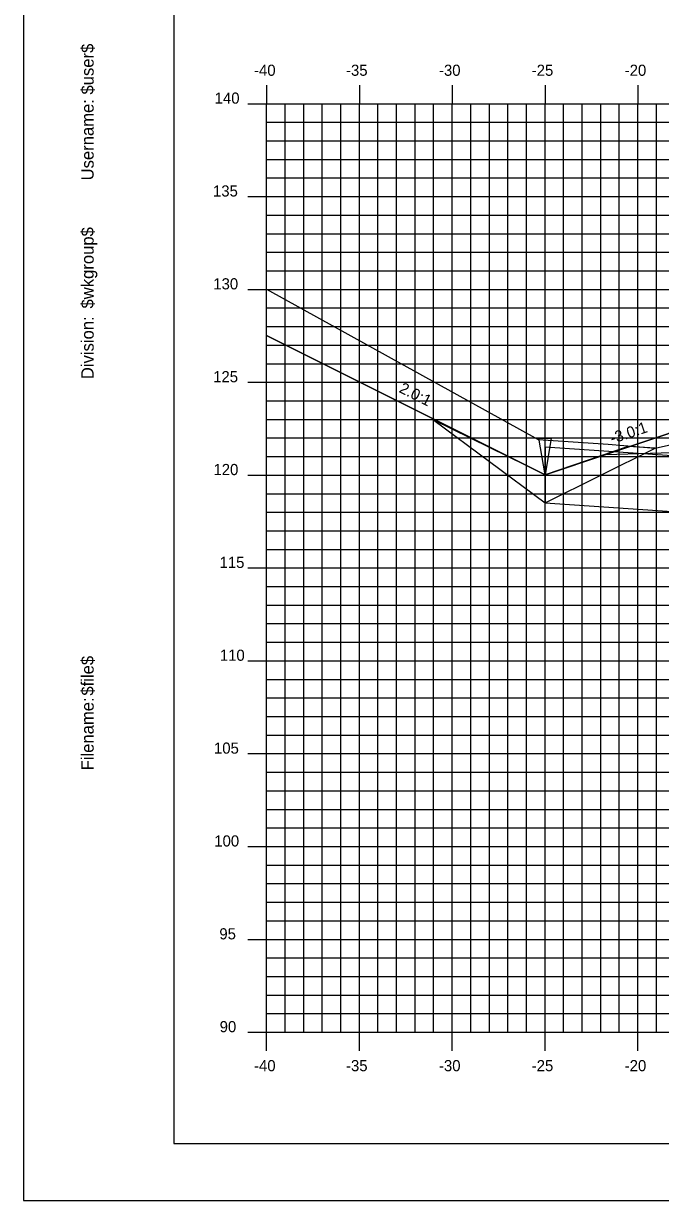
# Model space of a CAD drawing. Extents: x 850598 to 870284, y 366541 to 366651.
# Drawn here: x 869225.4 to 869259.7, y 366541.2 to 366604.5 of the extents above; entities that cross this region are included whole.
import ezdxf

# ---------------------------------------------------------------- set-up
doc = ezdxf.new("R2010")
doc.units = 0
for name, color, linetype in [('ANNOTATION', 7, 'Continuous'), ('BORDER', 7, 'Continuous'), ('D_Drainage_Culvert', 7, 'Continuous'), ('D_Drainage_Ditch_Line', 7, 'Continuous'), ('D_Roadway_Centerline', 7, 'Continuous'), ('D_Roadway_SlopeLines', 7, 'Continuous'), ('D_Roadway_SubGrade', 7, 'Continuous'), ('H_V ANNOTATION', 7, 'Continuous'), ('MAJOR', 7, 'Continuous'), ('MINOR', 7, 'Continuous'), ('PATTERNING', 7, 'Continuous'), ('PLOT BOUNDARY', 7, 'Continuous'), ('S_Roadway_Centerline', 7, 'Continuous')]:
    doc.layers.add(name, color=color, linetype=linetype)

msp = doc.modelspace()

# ---------------------------------------------------------------- linework, layer by layer
at = {"layer": 'BORDER'}
for p, q in [((869233.447, 366649.225), (869233.447, 366544.225)), ((869233.447, 366544.225), (869393.447, 366544.225))]:
    msp.add_line(p, q, dxfattribs=at)
at = {"layer": 'D_Drainage_Culvert'}
for p, q in [((869253.447, 366581.739), (869313.447, 366577.639)), ((869253.447, 366581.739), (869253.447, 366578.739)), ((869253.447, 366578.739), (869313.447, 366574.639))]:
    msp.add_line(p, q, dxfattribs=at)
at = {"layer": 'D_Drainage_Ditch_Line'}
msp.add_line((869253.447, 366581.551), (869253.447, 366587.795), dxfattribs=at)
msp.add_lwpolyline([(869253.119, 366582.207), (869253.775, 366582.207), (869253.447, 366580.239)], close=True, dxfattribs=at)
at = {"layer": 'D_Roadway_Centerline'}
msp.add_lwpolyline([(869238.447, 366587.739), (869253.447, 366580.239), (869256.721, 366581.33), (869263.447, 366583.572), (869267.447, 366583.652), (869278.447, 366582.992), (869289.447, 366582.332), (869293.447, 366582.092), (869295.447, 366581.972), (869302.764, 366579.533), (869336.551, 366568.225), (869344.618, 366565.526), (869354.48, 366562.225), (869358.48, 366562.225)], dxfattribs=at)
at = {"layer": 'D_Roadway_SlopeLines'}
for points in [[(869253.447, 366580.239), (869238.447, 366587.739)], [(869267.447, 366583.652), (869263.447, 366583.572), (869253.447, 366580.239)]]:
    msp.add_lwpolyline(points, dxfattribs=at)
at = {"layer": 'D_Roadway_SubGrade'}
msp.add_lwpolyline([(869267.447, 366583.152), (869266.447, 366583.132), (869266.447, 366583.382), (869263.447, 366583.322), (869263.447, 366583.572), (869256.721, 366581.33), (869267.447, 366581.652)], close=True, dxfattribs=at)
at = {"layer": 'MAJOR'}
for p, q in [((869238.447, 366601.227), (869238.447, 366600.225)), ((869238.447, 366601.227), (869238.447, 366600.225)), ((869243.447, 366601.227), (869243.447, 366600.225)), ((869243.447, 366601.227), (869243.447, 366600.225)), ((869248.447, 366601.227), (869248.447, 366600.225)), ((869248.447, 366601.227), (869248.447, 366600.225)), ((869253.447, 366601.227), (869253.447, 366600.225)), ((869253.447, 366601.227), (869253.447, 366600.225)), ((869258.447, 366601.227), (869258.447, 366600.225)), ((869258.447, 366601.227), (869258.447, 366600.225)), ((869237.445, 366600.225), (869238.447, 366600.225)), ((869237.445, 366600.225), (869238.447, 366600.225)), ((869238.447, 366600.225), (869378.447, 366600.225)), ((869238.447, 366550.225), (869238.447, 366600.225)), ((869238.447, 366550.225), (869238.447, 366600.225)), ((869238.447, 366600.225), (869378.447, 366600.225)), ((869238.447, 366600.225), (869378.447, 366600.225)), ((869238.447, 366550.225), (869238.447, 366600.225)), ((869238.447, 366550.225), (869238.447, 366600.225)), ((869238.447, 366600.225), (869378.447, 366600.225)), ((869243.447, 366550.225), (869243.447, 366600.225)), ((869243.447, 366550.225), (869243.447, 366600.225)), ((869248.447, 366550.225), (869248.447, 366600.225)), ((869248.447, 366550.225), (869248.447, 366600.225)), ((869253.447, 366550.225), (869253.447, 366600.225)), ((869253.447, 366550.225), (869253.447, 366600.225)), ((869258.447, 366550.225), (869258.447, 366600.225)), ((869258.447, 366550.225), (869258.447, 366600.225)), ((869237.445, 366595.225), (869238.447, 366595.225)), ((869237.445, 366595.225), (869238.447, 366595.225)), ((869238.447, 366595.225), (869378.447, 366595.225)), ((869238.447, 366595.225), (869378.447, 366595.225)), ((869237.445, 366590.225), (869238.447, 366590.225)), ((869237.445, 366590.225), (869238.447, 366590.225)), ((869238.447, 366590.225), (869378.447, 366590.225)), ((869238.447, 366590.225), (869378.447, 366590.225)), ((869237.445, 366585.225), (869238.447, 366585.225)), ((869237.445, 366585.225), (869238.447, 366585.225)), ((869238.447, 366585.225), (869378.447, 366585.225)), ((869238.447, 366585.225), (869378.447, 366585.225)), ((869237.445, 366580.225), (869238.447, 366580.225)), ((869237.445, 366580.225), (869238.447, 366580.225)), ((869238.447, 366580.225), (869378.447, 366580.225)), ((869238.447, 366580.225), (869378.447, 366580.225)), ((869237.445, 366575.225), (869238.447, 366575.225)), ((869237.445, 366575.225), (869238.447, 366575.225)), ((869238.447, 366575.225), (869378.447, 366575.225)), ((869238.447, 366575.225), (869378.447, 366575.225)), ((869237.445, 366570.225), (869238.447, 366570.225)), ((869237.445, 366570.225), (869238.447, 366570.225)), ((869238.447, 366570.225), (869378.447, 366570.225)), ((869238.447, 366570.225), (869378.447, 366570.225)), ((869237.445, 366565.225), (869238.447, 366565.225)), ((869237.445, 366565.225), (869238.447, 366565.225)), ((869238.447, 366565.225), (869378.447, 366565.225)), ((869238.447, 366565.225), (869378.447, 366565.225)), ((869237.445, 366560.225), (869238.447, 366560.225)), ((869237.445, 366560.225), (869238.447, 366560.225)), ((869238.447, 366560.225), (869378.447, 366560.225)), ((869238.447, 366560.225), (869378.447, 366560.225)), ((869237.445, 366555.225), (869238.447, 366555.225)), ((869237.445, 366555.225), (869238.447, 366555.225)), ((869238.447, 366555.225), (869378.447, 366555.225)), ((869238.447, 366555.225), (869378.447, 366555.225)), ((869237.445, 366550.225), (869238.447, 366550.225)), ((869237.445, 366550.225), (869238.447, 366550.225)), ((869238.447, 366550.225), (869378.447, 366550.225)), ((869238.447, 366550.225), (869378.447, 366550.225)), ((869238.447, 366549.223), (869238.447, 366550.225)), ((869238.447, 366550.225), (869378.447, 366550.225)), ((869238.447, 366550.225), (869378.447, 366550.225)), ((869238.447, 366549.223), (869238.447, 366550.225)), ((869243.447, 366549.223), (869243.447, 366550.225)), ((869243.447, 366549.223), (869243.447, 366550.225)), ((869248.447, 366549.223), (869248.447, 366550.225)), ((869248.447, 366549.223), (869248.447, 366550.225)), ((869253.447, 366549.223), (869253.447, 366550.225)), ((869253.447, 366549.223), (869253.447, 366550.225)), ((869258.447, 366549.223), (869258.447, 366550.225)), ((869258.447, 366549.223), (869258.447, 366550.225))]:
    msp.add_line(p, q, dxfattribs=at)
at = {"layer": 'MINOR'}
for p, q in [((869239.447, 366550.225), (869239.447, 366600.225)), ((869239.447, 366550.225), (869239.447, 366600.225)), ((869240.447, 366550.225), (869240.447, 366600.225)), ((869240.447, 366550.225), (869240.447, 366600.225)), ((869241.447, 366550.225), (869241.447, 366600.225)), ((869241.447, 366550.225), (869241.447, 366600.225)), ((869242.447, 366550.225), (869242.447, 366600.225)), ((869242.447, 366550.225), (869242.447, 366600.225)), ((869244.447, 366550.225), (869244.447, 366600.225)), ((869244.447, 366550.225), (869244.447, 366600.225)), ((869245.447, 366550.225), (869245.447, 366600.225)), ((869245.447, 366550.225), (869245.447, 366600.225)), ((869246.447, 366550.225), (869246.447, 366600.225)), ((869246.447, 366550.225), (869246.447, 366600.225)), ((869247.447, 366550.225), (869247.447, 366600.225)), ((869247.447, 366550.225), (869247.447, 366600.225)), ((869249.447, 366550.225), (869249.447, 366600.225)), ((869249.447, 366550.225), (869249.447, 366600.225)), ((869250.447, 366550.225), (869250.447, 366600.225)), ((869250.447, 366550.225), (869250.447, 366600.225)), ((869251.447, 366550.225), (869251.447, 366600.225)), ((869251.447, 366550.225), (869251.447, 366600.225)), ((869252.447, 366550.225), (869252.447, 366600.225)), ((869252.447, 366550.225), (869252.447, 366600.225)), ((869254.447, 366550.225), (869254.447, 366600.225)), ((869254.447, 366550.225), (869254.447, 366600.225)), ((869255.447, 366550.225), (869255.447, 366600.225)), ((869255.447, 366550.225), (869255.447, 366600.225)), ((869256.447, 366550.225), (869256.447, 366600.225)), ((869256.447, 366550.225), (869256.447, 366600.225)), ((869257.447, 366550.225), (869257.447, 366600.225)), ((869257.447, 366550.225), (869257.447, 366600.225)), ((869259.447, 366550.225), (869259.447, 366600.225)), ((869259.447, 366550.225), (869259.447, 366600.225)), ((869238.447, 366599.225), (869378.447, 366599.225)), ((869238.447, 366599.225), (869239.449, 366599.225)), ((869238.447, 366599.225), (869378.447, 366599.225)), ((869238.447, 366599.225), (869239.449, 366599.225)), ((869238.447, 366598.225), (869378.447, 366598.225)), ((869238.447, 366598.225), (869239.449, 366598.225)), ((869238.447, 366598.225), (869378.447, 366598.225)), ((869238.447, 366598.225), (869239.449, 366598.225)), ((869238.447, 366597.225), (869378.447, 366597.225)), ((869238.447, 366597.225), (869239.449, 366597.225)), ((869238.447, 366597.225), (869378.447, 366597.225)), ((869238.447, 366597.225), (869239.449, 366597.225)), ((869238.447, 366596.225), (869378.447, 366596.225)), ((869238.447, 366596.225), (869239.449, 366596.225)), ((869238.447, 366596.225), (869378.447, 366596.225)), ((869238.447, 366596.225), (869239.449, 366596.225)), ((869238.447, 366594.225), (869378.447, 366594.225)), ((869238.447, 366594.225), (869239.449, 366594.225)), ((869238.447, 366594.225), (869378.447, 366594.225)), ((869238.447, 366594.225), (869239.449, 366594.225)), ((869238.447, 366593.225), (869378.447, 366593.225)), ((869238.447, 366593.225), (869239.449, 366593.225)), ((869238.447, 366593.225), (869378.447, 366593.225)), ((869238.447, 366593.225), (869239.449, 366593.225)), ((869238.447, 366592.225), (869378.447, 366592.225)), ((869238.447, 366592.225), (869239.449, 366592.225)), ((869238.447, 366592.225), (869378.447, 366592.225)), ((869238.447, 366592.225), (869239.449, 366592.225)), ((869238.447, 366591.225), (869378.447, 366591.225)), ((869238.447, 366591.225), (869239.449, 366591.225)), ((869238.447, 366591.225), (869378.447, 366591.225)), ((869238.447, 366591.225), (869239.449, 366591.225)), ((869238.447, 366589.225), (869378.447, 366589.225)), ((869238.447, 366589.225), (869239.449, 366589.225)), ((869238.447, 366589.225), (869378.447, 366589.225)), ((869238.447, 366589.225), (869239.449, 366589.225)), ((869238.447, 366588.225), (869378.447, 366588.225)), ((869238.447, 366588.225), (869239.449, 366588.225)), ((869238.447, 366588.225), (869378.447, 366588.225)), ((869238.447, 366588.225), (869239.449, 366588.225)), ((869238.447, 366587.225), (869378.447, 366587.225)), ((869238.447, 366587.225), (869239.449, 366587.225)), ((869238.447, 366587.225), (869378.447, 366587.225)), ((869238.447, 366587.225), (869239.449, 366587.225)), ((869238.447, 366586.225), (869378.447, 366586.225)), ((869238.447, 366586.225), (869239.449, 366586.225)), ((869238.447, 366586.225), (869378.447, 366586.225)), ((869238.447, 366586.225), (869239.449, 366586.225)), ((869238.447, 366584.225), (869378.447, 366584.225)), ((869238.447, 366584.225), (869239.449, 366584.225)), ((869238.447, 366584.225), (869378.447, 366584.225)), ((869238.447, 366584.225), (869239.449, 366584.225)), ((869238.447, 366583.225), (869378.447, 366583.225)), ((869238.447, 366583.225), (869239.449, 366583.225)), ((869238.447, 366583.225), (869378.447, 366583.225)), ((869238.447, 366583.225), (869239.449, 366583.225)), ((869238.447, 366582.225), (869378.447, 366582.225)), ((869238.447, 366582.225), (869239.449, 366582.225)), ((869238.447, 366582.225), (869378.447, 366582.225)), ((869238.447, 366582.225), (869239.449, 366582.225)), ((869238.447, 366581.225), (869378.447, 366581.225)), ((869238.447, 366581.225), (869239.449, 366581.225)), ((869238.447, 366581.225), (869378.447, 366581.225)), ((869238.447, 366581.225), (869239.449, 366581.225)), ((869238.447, 366579.225), (869378.447, 366579.225)), ((869238.447, 366579.225), (869239.449, 366579.225)), ((869238.447, 366579.225), (869378.447, 366579.225)), ((869238.447, 366579.225), (869239.449, 366579.225)), ((869238.447, 366578.225), (869378.447, 366578.225)), ((869238.447, 366578.225), (869239.449, 366578.225)), ((869238.447, 366578.225), (869378.447, 366578.225)), ((869238.447, 366578.225), (869239.449, 366578.225)), ((869238.447, 366577.225), (869378.447, 366577.225)), ((869238.447, 366577.225), (869239.449, 366577.225)), ((869238.447, 366577.225), (869378.447, 366577.225)), ((869238.447, 366577.225), (869239.449, 366577.225)), ((869238.447, 366576.225), (869378.447, 366576.225)), ((869238.447, 366576.225), (869239.449, 366576.225)), ((869238.447, 366576.225), (869378.447, 366576.225)), ((869238.447, 366576.225), (869239.449, 366576.225)), ((869238.447, 366574.225), (869378.447, 366574.225)), ((869238.447, 366574.225), (869239.449, 366574.225)), ((869238.447, 366574.225), (869378.447, 366574.225)), ((869238.447, 366574.225), (869239.449, 366574.225)), ((869238.447, 366573.225), (869378.447, 366573.225)), ((869238.447, 366573.225), (869239.449, 366573.225)), ((869238.447, 366573.225), (869378.447, 366573.225)), ((869238.447, 366573.225), (869239.449, 366573.225)), ((869238.447, 366572.225), (869378.447, 366572.225)), ((869238.447, 366572.225), (869239.449, 366572.225)), ((869238.447, 366572.225), (869378.447, 366572.225)), ((869238.447, 366572.225), (869239.449, 366572.225)), ((869238.447, 366571.225), (869378.447, 366571.225)), ((869238.447, 366571.225), (869239.449, 366571.225)), ((869238.447, 366571.225), (869378.447, 366571.225)), ((869238.447, 366571.225), (869239.449, 366571.225)), ((869238.447, 366569.225), (869378.447, 366569.225)), ((869238.447, 366569.225), (869239.449, 366569.225)), ((869238.447, 366569.225), (869378.447, 366569.225)), ((869238.447, 366569.225), (869239.449, 366569.225)), ((869238.447, 366568.225), (869378.447, 366568.225)), ((869238.447, 366568.225), (869239.449, 366568.225)), ((869238.447, 366568.225), (869378.447, 366568.225)), ((869238.447, 366568.225), (869239.449, 366568.225)), ((869238.447, 366567.225), (869378.447, 366567.225)), ((869238.447, 366567.225), (869239.449, 366567.225)), ((869238.447, 366567.225), (869378.447, 366567.225)), ((869238.447, 366567.225), (869239.449, 366567.225)), ((869238.447, 366566.225), (869378.447, 366566.225)), ((869238.447, 366566.225), (869239.449, 366566.225)), ((869238.447, 366566.225), (869378.447, 366566.225)), ((869238.447, 366566.225), (869239.449, 366566.225)), ((869238.447, 366564.225), (869378.447, 366564.225)), ((869238.447, 366564.225), (869239.449, 366564.225)), ((869238.447, 366564.225), (869378.447, 366564.225)), ((869238.447, 366564.225), (869239.449, 366564.225)), ((869238.447, 366563.225), (869378.447, 366563.225)), ((869238.447, 366563.225), (869239.449, 366563.225)), ((869238.447, 366563.225), (869378.447, 366563.225)), ((869238.447, 366563.225), (869239.449, 366563.225)), ((869238.447, 366562.225), (869378.447, 366562.225)), ((869238.447, 366562.225), (869239.449, 366562.225)), ((869238.447, 366562.225), (869378.447, 366562.225)), ((869238.447, 366562.225), (869239.449, 366562.225)), ((869238.447, 366561.225), (869378.447, 366561.225)), ((869238.447, 366561.225), (869239.449, 366561.225)), ((869238.447, 366561.225), (869378.447, 366561.225)), ((869238.447, 366561.225), (869239.449, 366561.225)), ((869238.447, 366559.225), (869378.447, 366559.225)), ((869238.447, 366559.225), (869239.449, 366559.225)), ((869238.447, 366559.225), (869378.447, 366559.225)), ((869238.447, 366559.225), (869239.449, 366559.225)), ((869238.447, 366558.225), (869378.447, 366558.225)), ((869238.447, 366558.225), (869239.449, 366558.225)), ((869238.447, 366558.225), (869378.447, 366558.225)), ((869238.447, 366558.225), (869239.449, 366558.225)), ((869238.447, 366557.225), (869378.447, 366557.225)), ((869238.447, 366557.225), (869239.449, 366557.225)), ((869238.447, 366557.225), (869378.447, 366557.225)), ((869238.447, 366557.225), (869239.449, 366557.225)), ((869238.447, 366556.225), (869378.447, 366556.225)), ((869238.447, 366556.225), (869239.449, 366556.225)), ((869238.447, 366556.225), (869378.447, 366556.225)), ((869238.447, 366556.225), (869239.449, 366556.225)), ((869238.447, 366554.225), (869378.447, 366554.225)), ((869238.447, 366554.225), (869239.449, 366554.225)), ((869238.447, 366554.225), (869378.447, 366554.225)), ((869238.447, 366554.225), (869239.449, 366554.225)), ((869238.447, 366553.225), (869378.447, 366553.225)), ((869238.447, 366553.225), (869239.449, 366553.225)), ((869238.447, 366553.225), (869378.447, 366553.225)), ((869238.447, 366553.225), (869239.449, 366553.225)), ((869238.447, 366552.225), (869378.447, 366552.225)), ((869238.447, 366552.225), (869239.449, 366552.225)), ((869238.447, 366552.225), (869378.447, 366552.225)), ((869238.447, 366552.225), (869239.449, 366552.225)), ((869238.447, 366551.225), (869378.447, 366551.225)), ((869238.447, 366551.225), (869239.449, 366551.225)), ((869238.447, 366551.225), (869378.447, 366551.225)), ((869238.447, 366551.225), (869239.449, 366551.225))]:
    msp.add_line(p, q, dxfattribs=at)
at = {"layer": 'PATTERNING'}
msp.add_lwpolyline([(869247.454, 366583.189), (869253.447, 366578.739), (869259.374, 366581.671), (869257.935, 366581.758), (869253.447, 366580.239)], close=True, dxfattribs=at)
at = {"layer": 'PLOT BOUNDARY'}
msp.add_lwpolyline([(869225.354, 366541.166), (869395.354, 366541.166), (869395.354, 366651.166), (869225.354, 366651.166)], close=True, dxfattribs=at)
at = {"layer": 'S_Roadway_Centerline'}
msp.add_lwpolyline([(869238.447, 366590.243), (869253.075, 366582.148), (869256.849, 366581.89), (869259.374, 366581.671), (869261.07, 366582.052)], dxfattribs=at)

# ---------------------------------------------------------------- texts
at = {"layer": 'ANNOTATION'}
for s, rotation, p in [('2.0:1', 333.43495, (869245.541, 366584.71)), ('-3.0:1', 18.43478, (869257.068, 366581.9))]:
    msp.add_text(s, height=0.6, rotation=rotation, dxfattribs=at).set_placement(p)
at = {"layer": 'BORDER'}
for s, p in [('$user$', (869229.132, 366600.717)), ('Username:', (869229.132, 366596.093)), ('$wkgroup$', (869229.132, 366589.195)), ('Division:', (869229.132, 366585.391)), ('$file$', (869229.132, 366568.351)), ('Filename:', (869229.132, 366564.324))]:
    msp.add_text(s, height=0.6696, rotation=90, dxfattribs=at).set_placement(p)
at = {"layer": 'H_V ANNOTATION'}
for s, p in [('-40', (869237.772, 366601.725)), ('-35', (869242.727, 366601.725)), ('-30', (869247.735, 366601.725)), ('-25', (869252.732, 366601.725)), ('-20', (869257.74, 366601.725)), ('140', (869235.652, 366600.225)), ('135', (869235.561, 366595.225)), ('130', (869235.577, 366590.225)), ('125', (869235.571, 366585.225)), ('120', (869235.587, 366580.225)), ('115', (869235.914, 366575.225)), ('110', (869235.93, 366570.225)), ('105', (869235.614, 366565.225)), ('100', (869235.63, 366560.225)), ('95', (869235.903, 366555.225)), ('90', (869235.919, 366550.225)), ('-40', (869237.772, 366548.125)), ('-35', (869242.727, 366548.125)), ('-30', (869247.735, 366548.125)), ('-25', (869252.732, 366548.125)), ('-20', (869257.74, 366548.125))]:
    msp.add_text(s, height=0.6, dxfattribs=at).set_placement(p)

doc.saveas('drawing.dxf')
